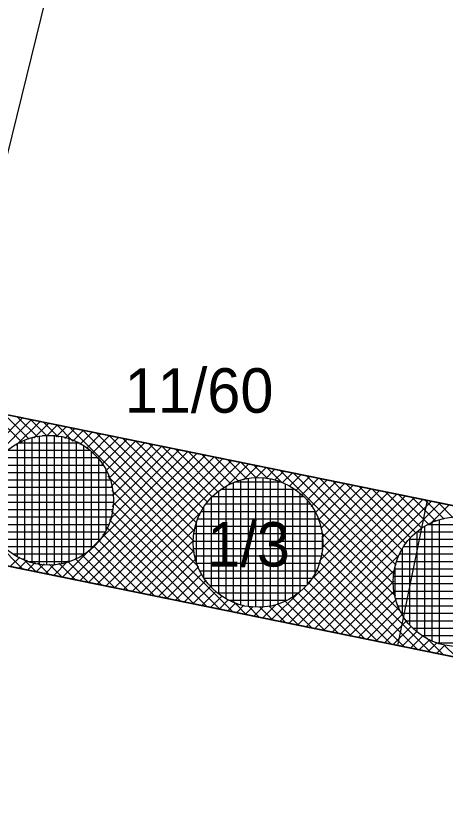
# Model space of a CAD drawing. Extents: x -566461 to -565198, y -1096301 to -1095707.
# Drawn here: x -565746.36 to -565734.75, y -1096136.49 to -1096115.35 of the extents above; entities that cross this region are included whole.
import ezdxf

# ---------------------------------------------------------------- set-up
doc = ezdxf.new("R2010")
doc.units = 0
for name, color, linetype in [('Vrstva 1', 7, 'Continuous'), ('Vrstva 40', 7, 'Continuous'), ('Vrstva 41', 7, 'Continuous'), ('Vrstva 42', 7, 'Continuous'), ('Vrstva 44', 7, 'Continuous')]:
    doc.layers.add(name, color=color, linetype=linetype)

msp = doc.modelspace()

# ---------------------------------------------------------------- linework, layer by layer
at = {"layer": 'Vrstva 1'}
for p, q in [((-565748.22, -1096125.78), (-565736.97, -1096079.98)), ((-565697.28, -1096140.23), (-565854, -1096108.33)), ((-565748.22, -1096125.78), (-565696.05, -1096136.4))]:
    msp.add_line(p, q, dxfattribs=at)
at = {"layer": 'Vrstva 41'}
for p, q in [((-565750.277, -1096126.165), (-565746.161, -1096130.28)), ((-565749.557, -1096129.589), (-565746.167, -1096126.199)), ((-565747.023, -1096126.025), (-565746.19, -1096126.858)), ((-565746.668, -1096126.097), (-565745.987, -1096126.777)), ((-565746.313, -1096126.169), (-565745.759, -1096126.723)), ((-565749.322, -1096129.637), (-565745.932, -1096126.247)), ((-565746.338, -1096126.936), (-565745.697, -1096126.295)), ((-565745.957, -1096126.242), (-565745.503, -1096126.696)), ((-565745.864, -1096126.744), (-565745.462, -1096126.343)), ((-565745.602, -1096126.314), (-565745.2, -1096126.717)), ((-565745.535, -1096126.698), (-565745.227, -1096126.39)), ((-565745.247, -1096126.386), (-565744.809, -1096126.824)), ((-565745.261, -1096126.707), (-565744.992, -1096126.438)), ((-565745.024, -1096126.753), (-565744.757, -1096126.486)), ((-565744.892, -1096126.459), (-565741.524, -1096129.827)), ((-565744.812, -1096126.823), (-565744.522, -1096126.534)), ((-565744.62, -1096126.914), (-565744.287, -1096126.582)), ((-565744.537, -1096126.531), (-565741.545, -1096129.523)), ((-565744.446, -1096127.024), (-565744.052, -1096126.63)), ((-565744.182, -1096126.603), (-565741.519, -1096129.266)), ((-565744.291, -1096127.152), (-565743.817, -1096126.677)), ((-565744.153, -1096127.296), (-565743.582, -1096126.725)), ((-565744.031, -1096127.457), (-565743.347, -1096126.773)), ((-565743.926, -1096127.635), (-565743.112, -1096126.821)), ((-565743.827, -1096126.675), (-565741.466, -1096129.036)), ((-565743.472, -1096126.748), (-565741.386, -1096128.833)), ((-565743.116, -1096126.82), (-565741.287, -1096128.65)), ((-565743.84, -1096127.832), (-565742.877, -1096126.869)), ((-565743.815, -1096128.938), (-565741.937, -1096127.06)), ((-565743.775, -1096128.05), (-565742.642, -1096126.917)), ((-565743.752, -1096128.593), (-565742.172, -1096127.012)), ((-565743.741, -1096128.298), (-565742.407, -1096126.964)), ((-565742.761, -1096126.892), (-565741.17, -1096128.483)), ((-565742.406, -1096126.965), (-565741.037, -1096128.334)), ((-565742.051, -1096127.037), (-565740.887, -1096128.201)), ((-565745.092, -1096130.498), (-565741.702, -1096127.108)), ((-565744.857, -1096130.546), (-565741.467, -1096127.156)), ((-565744.622, -1096130.594), (-565741.232, -1096127.204)), ((-565744.387, -1096130.641), (-565740.997, -1096127.251)), ((-565741.696, -1096127.109), (-565740.721, -1096128.084)), ((-565741.341, -1096127.181), (-565740.538, -1096127.984)), ((-565740.986, -1096127.254), (-565740.335, -1096127.905)), ((-565744.152, -1096130.689), (-565740.762, -1096127.299)), ((-565743.917, -1096130.737), (-565740.527, -1096127.347)), ((-565743.682, -1096130.785), (-565740.292, -1096127.395)), ((-565740.662, -1096128.048), (-565740.057, -1096127.443)), ((-565740.631, -1096127.326), (-565740.106, -1096127.851)), ((-565740.275, -1096127.398), (-565739.849, -1096127.825)), ((-565740.2, -1096127.869), (-565739.822, -1096127.491)), ((-565739.92, -1096127.471), (-565739.545, -1096127.846)), ((-565739.875, -1096127.827), (-565739.587, -1096127.538)), ((-565739.603, -1096127.837), (-565739.352, -1096127.586)), ((-565739.565, -1096127.543), (-565739.154, -1096127.954)), ((-565739.366, -1096127.883), (-565739.117, -1096127.634)), ((-565739.21, -1096127.615), (-565736.141, -1096130.684)), ((-565739.154, -1096127.954), (-565738.882, -1096127.682)), ((-565738.855, -1096127.687), (-565736.131, -1096130.412)), ((-565743.864, -1096127.769), (-565741.415, -1096130.218)), ((-565738.963, -1096128.045), (-565738.647, -1096127.73)), ((-565738.789, -1096128.155), (-565738.412, -1096127.778)), ((-565738.634, -1096128.283), (-565738.177, -1096127.825)), ((-565738.5, -1096127.76), (-565736.084, -1096130.175)), ((-565738.496, -1096128.427), (-565737.942, -1096127.873)), ((-565738.145, -1096127.832), (-565736.014, -1096129.963)), ((-565737.79, -1096127.904), (-565735.922, -1096129.772)), ((-565738.373, -1096128.588), (-565737.707, -1096127.921)), ((-565738.268, -1096128.765), (-565737.472, -1096127.969)), ((-565738.182, -1096128.962), (-565737.237, -1096128.017)), ((-565738.116, -1096129.179), (-565737.002, -1096128.065)), ((-565738.08, -1096129.426), (-565736.767, -1096128.112)), ((-565737.434, -1096127.977), (-565735.813, -1096129.598)), ((-565737.079, -1096128.049), (-565735.684, -1096129.444)), ((-565736.724, -1096128.121), (-565735.54, -1096129.305)), ((-565743.757, -1096128.16), (-565740.479, -1096131.437)), ((-565739.217, -1096131.694), (-565735.827, -1096128.304)), ((-565738.482, -1096130.676), (-565736.062, -1096128.256)), ((-565738.148, -1096130.059), (-565736.297, -1096128.208)), ((-565738.09, -1096129.718), (-565736.532, -1096128.16)), ((-565736.369, -1096128.193), (-565735.379, -1096129.183)), ((-565736.014, -1096128.266), (-565735.201, -1096129.079)), ((-565735.659, -1096128.338), (-565735.004, -1096128.992)), ((-565743.738, -1096128.461), (-565740.835, -1096131.365)), ((-565738.982, -1096131.742), (-565735.592, -1096128.352)), ((-565738.747, -1096131.79), (-565735.357, -1096128.399)), ((-565738.512, -1096131.837), (-565735.122, -1096128.447)), ((-565738.277, -1096131.885), (-565734.887, -1096128.495)), ((-565735.304, -1096128.41), (-565734.787, -1096128.927)), ((-565735.173, -1096129.065), (-565734.652, -1096128.543)), ((-565734.949, -1096128.482), (-565734.539, -1096128.892)), ((-565743.765, -1096128.717), (-565741.19, -1096131.292)), ((-565743.447, -1096130.833), (-565741.322, -1096128.708)), ((-565743.817, -1096128.947), (-565741.545, -1096131.22)), ((-565738.204, -1096128.904), (-565736.1, -1096131.008)), ((-565743.898, -1096129.15), (-565741.9, -1096131.148)), ((-565743.212, -1096130.881), (-565741.501, -1096129.17)), ((-565743.998, -1096129.332), (-565742.255, -1096131.075)), ((-565738.096, -1096129.295), (-565735.921, -1096131.47)), ((-565744.116, -1096129.498), (-565742.61, -1096131.003)), ((-565742.977, -1096130.928), (-565741.543, -1096129.495)), ((-565738.077, -1096129.597), (-565735.152, -1096132.521)), ((-565744.4, -1096129.779), (-565743.32, -1096130.859)), ((-565744.25, -1096129.647), (-565742.965, -1096130.931)), ((-565742.742, -1096130.976), (-565741.533, -1096129.767)), ((-565746.502, -1096130.211), (-565746.245, -1096129.954)), ((-565746.164, -1096129.995), (-565745.806, -1096130.353)), ((-565744.752, -1096129.993), (-565744.031, -1096130.714)), ((-565744.567, -1096129.895), (-565743.676, -1096130.786)), ((-565742.507, -1096131.024), (-565741.487, -1096130.004)), ((-565738.104, -1096129.853), (-565735.508, -1096132.449)), ((-565738.042, -1096131.933), (-565735.965, -1096129.857)), ((-565746.267, -1096130.259), (-565746.048, -1096130.04)), ((-565746.032, -1096130.307), (-565745.83, -1096130.105)), ((-565745.797, -1096130.354), (-565745.582, -1096130.139)), ((-565745.759, -1096130.117), (-565745.451, -1096130.425)), ((-565745.562, -1096130.402), (-565745.297, -1096130.137)), ((-565745.448, -1096130.145), (-565745.096, -1096130.497)), ((-565745.327, -1096130.45), (-565744.942, -1096130.065)), ((-565745.189, -1096130.122), (-565744.741, -1096130.569)), ((-565744.958, -1096130.069), (-565744.386, -1096130.642)), ((-565742.272, -1096131.072), (-565741.416, -1096130.216)), ((-565738.155, -1096130.085), (-565735.863, -1096132.377)), ((-565742.037, -1096131.12), (-565741.325, -1096130.407)), ((-565738.234, -1096130.288), (-565736.218, -1096132.304)), ((-565737.807, -1096131.981), (-565736.111, -1096130.285)), ((-565741.802, -1096131.168), (-565741.215, -1096130.581)), ((-565738.451, -1096130.637), (-565736.928, -1096132.16)), ((-565738.334, -1096130.471), (-565736.573, -1096132.232)), ((-565737.572, -1096132.029), (-565736.144, -1096130.601)), ((-565741.567, -1096131.216), (-565741.087, -1096130.736)), ((-565741.332, -1096131.263), (-565740.943, -1096130.874)), ((-565738.584, -1096130.787), (-565737.283, -1096132.087)), ((-565737.337, -1096132.077), (-565736.125, -1096130.865)), ((-565741.097, -1096131.311), (-565740.782, -1096130.997)), ((-565739.452, -1096131.646), (-565738.694, -1096130.888)), ((-565738.9, -1096131.037), (-565737.994, -1096131.943)), ((-565738.733, -1096130.92), (-565737.638, -1096132.015)), ((-565740.862, -1096131.359), (-565740.605, -1096131.102)), ((-565740.627, -1096131.407), (-565740.408, -1096131.188)), ((-565740.468, -1096131.165), (-565740.124, -1096131.509)), ((-565740.392, -1096131.455), (-565740.191, -1096131.254)), ((-565740.157, -1096131.503), (-565739.944, -1096131.29)), ((-565740.077, -1096131.274), (-565739.769, -1096131.581)), ((-565739.922, -1096131.55), (-565739.66, -1096131.289)), ((-565739.773, -1096131.295), (-565739.414, -1096131.654)), ((-565739.687, -1096131.598), (-565739.311, -1096131.222)), ((-565739.516, -1096131.269), (-565739.059, -1096131.726)), ((-565739.286, -1096131.216), (-565738.704, -1096131.798)), ((-565739.083, -1096131.136), (-565738.349, -1096131.871)), ((-565737.102, -1096132.124), (-565736.076, -1096131.098)), ((-565736.867, -1096132.172), (-565736.002, -1096131.308)), ((-565736.632, -1096132.22), (-565735.907, -1096131.495)), ((-565736.397, -1096132.268), (-565735.794, -1096131.665)), ((-565736.162, -1096132.316), (-565735.663, -1096131.817)), ((-565735.927, -1096132.364), (-565735.517, -1096131.953)), ((-565735.692, -1096132.411), (-565735.353, -1096132.073)), ((-565735.26, -1096132.131), (-565734.797, -1096132.593)), ((-565735.457, -1096132.459), (-565735.173, -1096132.176)), ((-565735.222, -1096132.507), (-565734.974, -1096132.259)), ((-565734.987, -1096132.555), (-565734.752, -1096132.32)), ((-565734.798, -1096132.31), (-565734.442, -1096132.666))]:
    msp.add_line(p, q, dxfattribs=at)
at = {"layer": 'Vrstva 42'}
msp.add_line((-565735.246, -1096128.421), (-565736.044, -1096132.34), dxfattribs=at)
msp.add_lwpolyline([(-565828.2, -1096027.12), (-565826.72, -1096023.51), (-565829.55, -1096025.32), (-565832.07, -1096026.09), (-565854, -1096108.33), (-565697.28, -1096140.23), (-565696.05, -1096136.4), (-565849.04, -1096105.26)], close=True, dxfattribs=at)
at = {"layer": 'Vrstva 44'}
for p, q in [((-565746.11, -1096130.045), (-565746.11, -1096126.796)), ((-565745.91, -1096130.11), (-565745.91, -1096126.73)), ((-565745.71, -1096130.151), (-565745.71, -1096126.69)), ((-565745.277, -1096126.68), (-565745.635, -1096126.68)), ((-565745.51, -1096130.169), (-565745.51, -1096126.673)), ((-565745.31, -1096130.162), (-565745.31, -1096126.678)), ((-565745.11, -1096130.133), (-565745.11, -1096126.706)), ((-565744.91, -1096130.079), (-565744.91, -1096126.76)), ((-565744.71, -1096130.001), (-565744.71, -1096126.841)), ((-565746.31, -1096129.948), (-565746.31, -1096126.893)), ((-565744.629, -1096126.88), (-565746.288, -1096126.88)), ((-565744.51, -1096129.888), (-565744.51, -1096126.951)), ((-565744.134, -1096127.28), (-565746.786, -1096127.28)), ((-565744.336, -1096127.08), (-565746.583, -1096127.08)), ((-565744.31, -1096129.737), (-565744.31, -1096127.103)), ((-565743.986, -1096127.48), (-565746.934, -1096127.48)), ((-565744.11, -1096129.53), (-565744.11, -1096127.307)), ((-565743.876, -1096127.68), (-565747.046, -1096127.68)), ((-565743.91, -1096129.229), (-565743.91, -1096127.611)), ((-565743.795, -1096127.88), (-565747.123, -1096127.88)), ((-565740.27, -1096131.248), (-565740.27, -1096127.872)), ((-565740.07, -1096131.289), (-565740.07, -1096127.831)), ((-565739.87, -1096131.308), (-565739.87, -1096127.813)), ((-565739.67, -1096131.303), (-565739.67, -1096127.817)), ((-565739.47, -1096131.275), (-565739.47, -1096127.844)), ((-565739.27, -1096131.223), (-565739.27, -1096127.896)), ((-565743.745, -1096128.08), (-565747.175, -1096128.08)), ((-565740.67, -1096131.082), (-565740.67, -1096128.038)), ((-565740.47, -1096131.18), (-565740.47, -1096127.941)), ((-565739.178, -1096127.93), (-565740.446, -1096127.93)), ((-565739.07, -1096131.145), (-565739.07, -1096127.976)), ((-565738.87, -1096131.034), (-565738.87, -1096128.085)), ((-565743.718, -1096128.28), (-565747.203, -1096128.28)), ((-565738.566, -1096128.33), (-565741.052, -1096128.33)), ((-565740.87, -1096130.951), (-565740.87, -1096128.168)), ((-565738.804, -1096128.13), (-565740.815, -1096128.13)), ((-565738.67, -1096130.886), (-565738.67, -1096128.234)), ((-565743.713, -1096128.48), (-565747.208, -1096128.48)), ((-565738.397, -1096128.53), (-565741.225, -1096128.53)), ((-565741.07, -1096130.772), (-565741.07, -1096128.348)), ((-565738.47, -1096130.683), (-565738.47, -1096128.435)), ((-565743.731, -1096128.68), (-565747.19, -1096128.68)), ((-565738.27, -1096128.73), (-565741.348, -1096128.73)), ((-565741.27, -1096130.522), (-565741.27, -1096128.599)), ((-565738.27, -1096130.387), (-565738.27, -1096128.73)), ((-565743.772, -1096128.88), (-565747.147, -1096128.88)), ((-565738.179, -1096128.93), (-565741.441, -1096128.93)), ((-565734.91, -1096132.297), (-565734.91, -1096128.944)), ((-565743.841, -1096129.08), (-565747.079, -1096129.08)), ((-565738.115, -1096129.13), (-565741.506, -1096129.13)), ((-565741.47, -1096130.112), (-565741.47, -1096129.011)), ((-565735.31, -1096132.119), (-565735.31, -1096129.121)), ((-565733.579, -1096129.08), (-565735.238, -1096129.08)), ((-565735.11, -1096132.222), (-565735.11, -1096129.018)), ((-565743.938, -1096129.28), (-565746.984, -1096129.28)), ((-565738.076, -1096129.33), (-565741.544, -1096129.33)), ((-565738.07, -1096129.73), (-565738.07, -1096129.388)), ((-565733.286, -1096129.28), (-565735.533, -1096129.28)), ((-565735.51, -1096131.98), (-565735.51, -1096129.261)), ((-565744.068, -1096129.48), (-565746.85, -1096129.48)), ((-565738.061, -1096129.53), (-565741.558, -1096129.53)), ((-565733.084, -1096129.48), (-565735.736, -1096129.48)), ((-565735.71, -1096131.789), (-565735.71, -1096129.449)), ((-565744.248, -1096129.68), (-565746.674, -1096129.68)), ((-565738.07, -1096129.73), (-565741.55, -1096129.73)), ((-565735.91, -1096131.519), (-565735.91, -1096129.72)), ((-565732.936, -1096129.68), (-565735.884, -1096129.68)), ((-565744.499, -1096129.88), (-565746.424, -1096129.88)), ((-565738.102, -1096129.93), (-565741.519, -1096129.93)), ((-565732.826, -1096129.88), (-565735.996, -1096129.88)), ((-565744.912, -1096130.08), (-565746.008, -1096130.08)), ((-565738.157, -1096130.13), (-565741.464, -1096130.13)), ((-565736.11, -1096131.033), (-565736.11, -1096130.207)), ((-565732.745, -1096130.08), (-565736.073, -1096130.08)), ((-565738.239, -1096130.33), (-565741.379, -1096130.33)), ((-565732.695, -1096130.28), (-565736.125, -1096130.28)), ((-565738.356, -1096130.53), (-565741.265, -1096130.53)), ((-565732.668, -1096130.48), (-565736.153, -1096130.48)), ((-565738.509, -1096130.73), (-565741.109, -1096130.73)), ((-565732.663, -1096130.68), (-565736.158, -1096130.68)), ((-565738.724, -1096130.93), (-565740.899, -1096130.93)), ((-565732.681, -1096130.88), (-565736.14, -1096130.88)), ((-565732.722, -1096131.08), (-565736.097, -1096131.08)), ((-565739.038, -1096131.13), (-565740.58, -1096131.13)), ((-565732.791, -1096131.28), (-565736.029, -1096131.28)), ((-565732.888, -1096131.48), (-565735.934, -1096131.48)), ((-565733.018, -1096131.68), (-565735.8, -1096131.68)), ((-565733.198, -1096131.88), (-565735.624, -1096131.88)), ((-565733.449, -1096132.08), (-565735.374, -1096132.08)), ((-565733.862, -1096132.28), (-565734.958, -1096132.28))]:
    msp.add_line(p, q, dxfattribs=at)
for centre in [(-565745.46, -1096128.42), (-565739.81, -1096129.56), (-565734.41, -1096130.62)]:
    msp.add_circle(centre, 1.75, dxfattribs=at)

# ---------------------------------------------------------------- texts
at = {"layer": 'Vrstva 40'}
for s, p in [('11/60', (-565743.41, -1096126.06)), ('1/3', (-565741.18, -1096130.21))]:
    msp.add_text(s, height=1.2, dxfattribs=at).set_placement(p)

doc.saveas('drawing.dxf')
